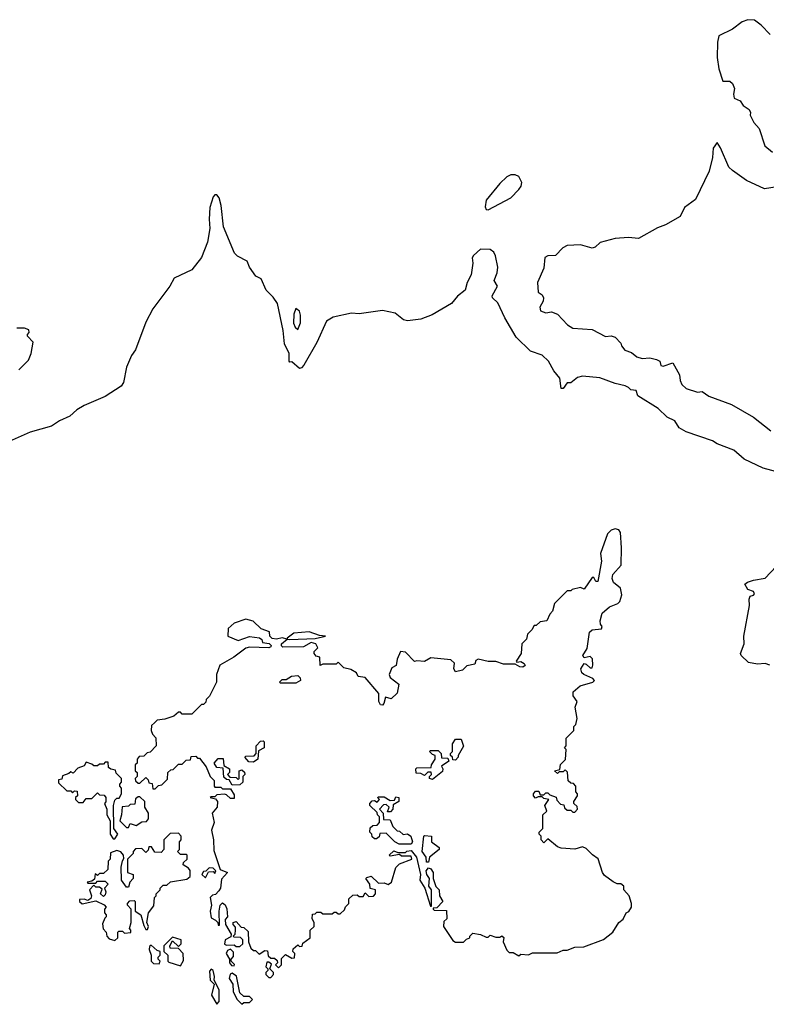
# Model space of a CAD drawing. Extents: x 1933546 to 2138868, y 524910 to 667279.
# Tile 390 of 466: x 2081250 to 2085131, y 568950 to 574072. Entities that reach past the tile are written whole.
import ezdxf

# ---------------------------------------------------------------- set-up
doc = ezdxf.new("R2010")
doc.units = 0

msp = doc.modelspace()

# ---------------------------------------------------------------- linework, layer by layer
at = {"layer": '0CON10XD'}
for points in [[(2085150.9, 573995), (2085104.2, 574044.2), (2085069.5, 574069.5), (2085035, 574071.8), (2085005, 574060), (2084955, 574023.3), (2084885, 573987.5), (2084877.4, 573955), (2084875.3, 573875.3), (2084884, 573816), (2084905, 573752.5), (2084941.7, 573751.7), (2084955, 573740), (2084966.4, 573713.6), (2084960, 573685), (2084964.2, 573664.2), (2084995, 573650), (2085010, 573625), (2085042.5, 573605), (2085049.3, 573589.3), (2085047.5, 573575), (2085066.4, 573536.4), (2085093.3, 573505), (2085122.5, 573415), (2085163, 573383)], [(2085188.1, 573201.9), (2085121.7, 573191.7), (2085027.5, 573235), (2084955, 573286.7), (2084936.7, 573305), (2084893.3, 573405), (2084875, 573432.5), (2084855, 573403.3), (2084850.5, 573355), (2084833.4, 573283.4), (2084762.9, 573137.1), (2084706.5, 573095), (2084682.8, 573047.2), (2084606.1, 573003.9), (2084565, 572989), (2084466.8, 572933.2), (2084415, 572938.5), (2084345, 572934.3), (2084267.7, 572912.3), (2084241.8, 572888.2), (2084225, 572882.9), (2084165, 572901), (2084095, 572897.8), (2084073.5, 572885), (2084035, 572845.5), (2083995, 572843.8), (2083980, 572835), (2083975, 572780), (2083941.1, 572705), (2083944.2, 572654.2), (2083965, 572640), (2083972.5, 572625), (2083971.7, 572608.3), (2083953.6, 572576.4), (2083957, 572557), (2083985, 572547.5), (2084015, 572552.5), (2084045, 572540), (2084097.5, 572485), (2084125, 572466.7), (2084225, 572460), (2084295, 572423.3), (2084325, 572426.7), (2084345, 572420), (2084375, 572390), (2084377.5, 572375), (2084395, 572352.5), (2084430.7, 572340.7), (2084458.3, 572318.3), (2084485, 572310), (2084525, 572312.5), (2084560, 572305), (2084577.5, 572295), (2084583.3, 572273.3), (2084595, 572270), (2084645, 572287.5), (2084680, 572225), (2084682.5, 572195), (2084692.5, 572175), (2084715, 572152.5), (2084773.6, 572133.6), (2084797, 572137), (2084833, 572113), (2084950.7, 572070.7), (2085063.6, 572003.6), (2085155, 571933.3)], [(2083685, 573082), (2083803.3, 573145), (2083845, 573188.8), (2083856.7, 573205), (2083860.8, 573225), (2083845, 573255.8), (2083825, 573265.6), (2083803.3, 573265), (2083782, 573255), (2083745, 573220), (2083675, 573133.3), (2083669.2, 573099.2), (2083674.3, 573084.3), (2083685, 573082)], [(2085295, 571689.6), (2085115, 571738.6), (2085015.6, 571785.6), (2084962.7, 571832.7), (2084876, 571865), (2084851.6, 571881.6), (2084715, 571928), (2084678.3, 571948.3), (2084655.6, 571985.6), (2084615, 572004), (2084568.9, 572048.9), (2084463.8, 572115), (2084453.6, 572143.6), (2084426, 572146), (2084415, 572158.8), (2084396.8, 572166.8), (2084345, 572179.4), (2084265, 572209.6), (2084175, 572218), (2084150, 572210), (2084115, 572183.3), (2084095, 572183.3), (2084075, 572153.3), (2084065, 572153.3), (2084057.7, 572207.7), (2084026.2, 572245), (2083998, 572295), (2083965, 572327.5), (2083905, 572346.7), (2083831.2, 572421.2), (2083771.1, 572521.1), (2083735, 572598.8), (2083707.5, 572625), (2083706.7, 572635), (2083734.2, 572685), (2083716.2, 572715), (2083732, 572755), (2083736.2, 572785), (2083723.9, 572843.9), (2083715, 572862.5), (2083695, 572876.2), (2083645, 572878.8), (2083608.8, 572845), (2083602.5, 572832.5), (2083606, 572805), (2083596.2, 572745), (2083576, 572705), (2083566.2, 572665), (2083526.1, 572633.9), (2083494.1, 572595.9), (2083394.1, 572535.9), (2083335, 572513.8), (2083265, 572506), (2083245, 572511.2), (2083202.5, 572545), (2083135, 572558.9), (2083015, 572540.9), (2082975, 572545.8), (2082878.8, 572525), (2082845, 572503.3), (2082795, 572392.5), (2082726.1, 572273.9), (2082715, 572260), (2082705, 572257.5), (2082665, 572292.5), (2082655, 572290), (2082650, 572295), (2082650, 572335), (2082626.7, 572385), (2082620, 572455), (2082589.3, 572595), (2082567.9, 572627.9), (2082531.2, 572665), (2082505, 572723.3), (2082477.1, 572737.1), (2082443.7, 572783.7), (2082432, 572815), (2082382.3, 572842.3), (2082367.3, 572857.3), (2082308.5, 572995), (2082297.5, 573105), (2082287.1, 573145), (2082275, 573161.2), (2082265, 573161.2), (2082255, 573151.2), (2082238.6, 573095), (2082234.4, 573035), (2082238.6, 572985), (2082226.9, 572915), (2082195.7, 572835), (2082145, 572770), (2082052.1, 572727.9), (2082030, 572685), (2081942.2, 572567.8), (2081905, 572498.8), (2081851.5, 572355), (2081830.5, 572325), (2081805.8, 572265), (2081788.8, 572185), (2081776.7, 572165), (2081695, 572112), (2081585, 572064.2), (2081547.4, 572042.6), (2081510, 572010), (2081456.2, 571985), (2081415, 571957.8), (2081305, 571926.1), (2081195, 571876.8)], [(2082695, 572460), (2082710, 572495), (2082710, 572535), (2082705, 572556), (2082685, 572570), (2082675, 572540), (2082672.7, 572492.7), (2082681.7, 572471.7), (2082695, 572460)], [(2081245, 572250), (2081295, 572300), (2081310, 572335), (2081320, 572395), (2081290, 572425), (2081290, 572435), (2081300, 572445), (2081298.3, 572458.3), (2081275, 572467.5), (2081235, 572467.5)], [(2082595, 569140), (2082610, 569155), (2082611.7, 569188.3), (2082631.7, 569208.3), (2082665, 569190), (2082678.3, 569191.7), (2082680, 569215), (2082670, 569225), (2082671.7, 569238.3), (2082695, 569260), (2082705, 569250), (2082718.3, 569251.7), (2082721.7, 569268.3), (2082760, 569295), (2082760, 569335), (2082780, 569355), (2082780, 569375), (2082770, 569395), (2082771.7, 569418.3), (2082785, 569420), (2082795, 569430), (2082815, 569430), (2082825, 569420), (2082875, 569420), (2082885, 569430), (2082895, 569430), (2082905, 569420), (2082915, 569420), (2082938.3, 569441.7), (2082943, 569457), (2082960, 569475), (2082961.7, 569498.3), (2082981.7, 569518.3), (2083005, 569520), (2083015, 569510), (2083035, 569510), (2083045, 569530), (2083065, 569510), (2083088.3, 569511.7), (2083100, 569525), (2083100, 569545), (2083071.7, 569551.7), (2083070, 569575), (2083050, 569605), (2083055, 569610), (2083077, 569617), (2083115, 569580), (2083145, 569582.5), (2083165, 569572.5), (2083182.5, 569585), (2083205, 569662.5), (2083225, 569680), (2083287.5, 569705), (2083285, 569720), (2083235, 569720), (2083225, 569730), (2083175, 569720), (2083170, 569725), (2083195, 569747.5), (2083215, 569740), (2083255, 569740), (2083263, 569747), (2083285, 569750), (2083312.5, 569715), (2083333.3, 569625), (2083330, 569595), (2083356.7, 569555), (2083385, 569460), (2083390, 569460), (2083390, 569545), (2083376.7, 569565), (2083380, 569605), (2083366.7, 569625), (2083363.3, 569645), (2083375, 569660), (2083387.5, 569655), (2083400, 569635), (2083400, 569605), (2083413.3, 569563.3), (2083430, 569545), (2083432.5, 569515), (2083450, 569485), (2083418.3, 569451.7), (2083400, 569450), (2083400, 569445), (2083405, 569440), (2083468.3, 569438.3), (2083470, 569395), (2083455, 569380), (2083453.8, 569355), (2083501.7, 569281.7), (2083515, 569272.5), (2083556.4, 569273.6), (2083571.7, 569288.3), (2083590, 569295), (2083590, 569305), (2083605, 569320), (2083645, 569312.5), (2083675, 569300), (2083685, 569300), (2083695, 569310), (2083725, 569300), (2083745, 569300), (2083757, 569307), (2083767, 569297), (2083762.5, 569275), (2083781.7, 569231.7), (2083795, 569220), (2083815, 569220), (2083845, 569202.5), (2083855, 569210), (2083895, 569207.5), (2083915, 569217.5), (2084043, 569217), (2084075, 569232.5), (2084095, 569232.5), (2084135, 569247.5), (2084181.7, 569248.3), (2084285, 569287.5), (2084332.5, 569325), (2084363.9, 569376.1), (2084386.4, 569393.6), (2084402.5, 569425), (2084416.4, 569433.6), (2084430, 569455), (2084430, 569475), (2084417.5, 569515), (2084390, 569545), (2084390, 569565), (2084375, 569577.5), (2084355, 569577.5), (2084335, 569587.5), (2084290.5, 569620.5), (2084278.8, 569635), (2084257.3, 569707.3), (2084227, 569727), (2084195, 569760), (2084175, 569770), (2084135, 569756.7), (2084065, 569762.5), (2084045, 569770), (2083995, 569810), (2083975, 569790), (2083960, 569805), (2083960, 569825), (2083950, 569835), (2083950, 569845), (2083970, 569865), (2083970, 569935), (2083990, 569955), (2083980, 569985), (2084000, 570015), (2083975, 570020), (2083965, 570030), (2083945, 570030), (2083931.7, 570021.7), (2083920, 570035), (2083920, 570045), (2083931.7, 570058.3), (2083948.3, 570058.3), (2083955, 570040), (2083975, 570040), (2083985, 570050), (2083995, 570050), (2084005, 570040), (2084038.3, 570028.3), (2084041.7, 570011.7), (2084061.7, 569991.7), (2084078.3, 569988.3), (2084081.7, 569971.7), (2084095, 569960), (2084115, 569960), (2084125, 569950), (2084135, 569950), (2084150, 569965), (2084148.3, 569978.3), (2084130, 569995), (2084130, 570005), (2084150, 570035), (2084150, 570045), (2084140, 570055), (2084140, 570085), (2084128.3, 570098.3), (2084115, 570100), (2084101.7, 570111.7), (2084098.3, 570158.3), (2084085, 570170), (2084075, 570160), (2084055, 570160), (2084045, 570150), (2084030, 570165), (2084058.3, 570171.7), (2084061.7, 570198.3), (2084087, 570223), (2084090, 570275), (2084082.5, 570285), (2084090, 570295), (2084090, 570335), (2084130, 570375), (2084130, 570395), (2084140, 570405), (2084147, 570437), (2084136.7, 570495), (2084147.5, 570525), (2084127.5, 570555), (2084127.5, 570575), (2084163.9, 570606.1), (2084230, 570625), (2084237.5, 570635), (2084230, 570645), (2084182.5, 570665), (2084172.5, 570675), (2084167.5, 570695), (2084185, 570722.5), (2084195, 570720), (2084215, 570700), (2084225, 570700), (2084230, 570715), (2084227, 570747), (2084215, 570760), (2084185, 570752.5), (2084177.5, 570765), (2084199.3, 570800.7), (2084212.5, 570885), (2084225, 570897.5), (2084275, 570902.5), (2084277.5, 570915), (2084268.3, 570928.3), (2084267.5, 570945), (2084277.5, 570985), (2084315, 571017.5), (2084360, 571035), (2084370, 571045), (2084379.3, 571080.7), (2084372.5, 571115), (2084337.5, 571145), (2084330, 571165), (2084333.9, 571186.1), (2084376.1, 571233.9), (2084378.8, 571325), (2084372.5, 571405), (2084365, 571417.5), (2084345, 571422.5), (2084325, 571416.7), (2084305, 571397.5), (2084268.8, 571295), (2084273.8, 571255), (2084255, 571150), (2084245, 571150), (2084235, 571170), (2084225, 571170), (2084185, 571110), (2084165, 571117.5), (2084122.5, 571107.5), (2084115, 571100), (2084095, 571100), (2084030, 571035), (2084020, 570995), (2084005, 570980), (2083990, 570945), (2083955, 570940), (2083935, 570920), (2083925, 570920), (2083911.7, 570898.3), (2083890, 570875), (2083885, 570850), (2083860, 570825), (2083857.5, 570775), (2083830, 570735), (2083835, 570730), (2083855, 570732.5), (2083873, 570723), (2083877, 570713), (2083865, 570703.3), (2083850, 570705), (2083825, 570720), (2083765, 570718.8), (2083725, 570732.5), (2083685, 570732.5), (2083633.8, 570746.2), (2083621.7, 570738.3), (2083615, 570720), (2083575, 570710), (2083551.7, 570688.3), (2083515, 570680), (2083507.5, 570695), (2083510, 570725), (2083491.7, 570741.7), (2083387, 570753), (2083355, 570733.3), (2083315, 570737.5), (2083302.5, 570732.5), (2083255, 570782.5), (2083230, 570785), (2083212.5, 570745), (2083207, 570713), (2083185, 570700), (2083170, 570665), (2083175, 570650), (2083220, 570615), (2083211.7, 570568.3), (2083181.7, 570538.3), (2083151.7, 570548.3), (2083143.3, 570515), (2083135, 570506.7), (2083125, 570507.5), (2083116.2, 570525), (2083117.5, 570567.5), (2083045, 570650), (2083010, 570655), (2083000, 570675), (2082971.7, 570691.7), (2082935, 570700), (2082905, 570730), (2082895, 570720), (2082825, 570720), (2082811.7, 570711.7), (2082810, 570755), (2082791.7, 570761.7), (2082780, 570775), (2082780, 570785), (2082800, 570805), (2082790, 570825), (2082765, 570832.5), (2082725, 570810), (2082618.3, 570808.3), (2082610, 570815), (2082610, 570825), (2082640, 570850), (2082615, 570856.7), (2082585, 570850), (2082563, 570853), (2082550, 570865), (2082548.3, 570888.3), (2082505, 570902.5), (2082463.9, 570943.9), (2082425, 570953.3), (2082365, 570932), (2082333.3, 570905), (2082332.5, 570865), (2082385, 570842), (2082445, 570864), (2082496.4, 570856.4), (2082508.3, 570848.3), (2082511.7, 570831.7), (2082547, 570827), (2082557, 570817), (2082555, 570810), (2082545, 570803.8), (2082445, 570807.5), (2082425, 570802.5), (2082363.6, 570756.4), (2082290, 570715), (2082272.5, 570665), (2082272.5, 570625), (2082237, 570553), (2082220, 570535), (2082218.3, 570521.7), (2082205, 570510), (2082195, 570510), (2082145, 570460), (2082095, 570460), (2082085, 570470), (2082075, 570470), (2082051.7, 570448.3), (2082005, 570432.5), (2081965, 570427.5), (2081950, 570415), (2081935, 570400), (2081932.5, 570375), (2081940, 570355), (2081957, 570337), (2081960, 570295), (2081928.3, 570261.7), (2081911.7, 570258.3), (2081895, 570240), (2081871.7, 570238.3), (2081860, 570225), (2081860, 570205), (2081850, 570195), (2081850, 570165), (2081860, 570155), (2081860, 570135), (2081850, 570125), (2081851.7, 570111.7), (2081865, 570100), (2081875, 570100), (2081905, 570130), (2081918.3, 570118.3), (2081921.7, 570101.7), (2081938.3, 570098.3), (2081941.7, 570071.7), (2081955, 570070), (2081971.7, 570088.3), (2081988.3, 570091.7), (2082018.3, 570121.7), (2082020, 570155), (2082035, 570170), (2082048.3, 570171.7), (2082075, 570200), (2082095, 570200), (2082115, 570220), (2082138.3, 570221.7), (2082141.7, 570238.3), (2082165, 570240), (2082175, 570230), (2082185, 570230), (2082220, 570185), (2082240, 570135), (2082260, 570115), (2082260, 570085), (2082265, 570080), (2082295, 570080), (2082305, 570070), (2082345, 570070), (2082365, 570040), (2082365, 570020), (2082345, 570020), (2082325, 570040), (2082315, 570042.5), (2082275, 570040), (2082265, 570030), (2082245, 570030), (2082240, 570025), (2082268.3, 570018.3), (2082277.5, 570005), (2082276.7, 569975), (2082250, 569945), (2082260, 569895), (2082247.5, 569855), (2082258, 569805), (2082259.3, 569749.3), (2082291.7, 569651.7), (2082330, 569635), (2082298.8, 569601.2), (2082293.3, 569555), (2082285, 569540), (2082268.3, 569521.7), (2082251.7, 569518.3), (2082240, 569505), (2082247.5, 569465), (2082240, 569435), (2082245, 569400), (2082268.3, 569388.3), (2082280, 569375), (2082281.7, 569361.7), (2082288.3, 569361.7), (2082286.7, 569435), (2082292.5, 569465), (2082305, 569477.5), (2082317.3, 569467.3), (2082326.1, 569446.1), (2082330, 569405), (2082318.3, 569391.7), (2082320, 569365), (2082350, 569315), (2082348.3, 569301.7), (2082317.5, 569285), (2082315, 569262.5), (2082325, 569257.5), (2082365, 569260), (2082375, 569250), (2082395, 569250), (2082410, 569265), (2082410, 569285), (2082398.3, 569298.3), (2082365, 569300), (2082360, 569305), (2082370, 569315), (2082372.5, 569335), (2082371.7, 569351.7), (2082360, 569365), (2082360, 569375), (2082375, 569380), (2082401.7, 569351.7), (2082415, 569350), (2082438.3, 569328.3), (2082440, 569275), (2082451.7, 569241.7), (2082465, 569230), (2082475, 569230), (2082495, 569210), (2082525, 569230), (2082538.3, 569228.3), (2082541.7, 569201.7), (2082555, 569190), (2082575, 569190), (2082588.3, 569178.3), (2082590, 569165), (2082580, 569155), (2082595, 569140)], [(2085150, 570715), (2085125, 570722.5), (2085085, 570720), (2085038.3, 570728.3), (2085000, 570765), (2084997.5, 570775), (2085016.7, 570825), (2085013.3, 570865), (2085044.2, 571025), (2085041.7, 571058.3), (2085047.5, 571072.5), (2085065, 571077.5), (2085070, 571085), (2085065, 571096.7), (2085035, 571107.5), (2085020, 571135), (2085033.3, 571146.7), (2085065, 571156.7), (2085125, 571166.7), (2085212.2, 571257.8)], [(2082655, 570847.5), (2082785, 570852.5), (2082840, 570865), (2082808.3, 570868.3), (2082755, 570887.5), (2082675, 570880), (2082640, 570855), (2082640, 570850), (2082655, 570847.5)], [(2082685, 570620), (2082605, 570620), (2082600, 570625), (2082615, 570640), (2082635, 570640), (2082663, 570657), (2082695, 570660), (2082708.3, 570648.3), (2082710, 570635), (2082685, 570620)], [(2082465, 570210), (2082441.7, 570211.7), (2082420, 570235), (2082425, 570240), (2082468.3, 570241.7), (2082480, 570255), (2082480, 570295), (2082501.7, 570318.3), (2082515, 570320), (2082520, 570315), (2082520, 570285), (2082491.7, 570268.3), (2082487.5, 570225), (2082465, 570210)], [(2083515, 570220), (2083501.7, 570221.7), (2083500, 570235), (2083490, 570245), (2083490, 570255), (2083500, 570265), (2083500, 570305), (2083515, 570330), (2083545, 570330), (2083557, 570293), (2083530, 570245), (2083530, 570235), (2083515, 570220)], [(2083395, 570120), (2083380, 570125), (2083380, 570135), (2083390, 570145), (2083388.3, 570158.3), (2083371.7, 570158.3), (2083355, 570140), (2083335, 570150), (2083311.7, 570151.7), (2083310, 570175), (2083315, 570180), (2083388.3, 570181.7), (2083390, 570195), (2083410, 570225), (2083410, 570245), (2083395, 570250), (2083380, 570265), (2083385, 570270), (2083425, 570270), (2083440, 570255), (2083441.7, 570231.7), (2083475, 570230), (2083480, 570215), (2083441.7, 570188.3), (2083450, 570175), (2083448.3, 570161.7), (2083395, 570120)], [(2082355, 570090), (2082338.3, 570118.3), (2082325, 570120), (2082311.7, 570131.7), (2082308.3, 570178.3), (2082275, 570182.5), (2082260, 570205), (2082281.7, 570228.3), (2082308.3, 570228.3), (2082311.7, 570191.7), (2082340, 570175), (2082340, 570155), (2082330, 570145), (2082341.7, 570131.7), (2082375, 570130), (2082385, 570120), (2082390, 570125), (2082390, 570165), (2082405, 570170), (2082418.3, 570158.3), (2082420, 570145), (2082410, 570135), (2082410, 570105), (2082395, 570092.5), (2082355, 570090)], [(2081745, 569810), (2081760, 569835), (2081740, 569865), (2081737.5, 569985), (2081745, 570012.5), (2081755, 570022.5), (2081767.5, 570022.5), (2081780, 570045), (2081780, 570075), (2081770, 570085), (2081770, 570095), (2081780, 570105), (2081780, 570125), (2081751.7, 570151.7), (2081748.3, 570168.3), (2081723, 570173), (2081711.7, 570181.7), (2081710, 570210), (2081695, 570210), (2081685, 570200), (2081665, 570200), (2081655, 570190), (2081635, 570190), (2081625, 570200), (2081595, 570210), (2081585, 570190), (2081551.7, 570178.3), (2081528.3, 570151.7), (2081515, 570160), (2081505, 570150), (2081471.7, 570138.3), (2081468.3, 570121.7), (2081451.7, 570118.3), (2081451.7, 570101.7), (2081495, 570060), (2081515, 570060), (2081525, 570050), (2081535, 570060), (2081548.3, 570058.3), (2081550, 570035), (2081540, 570025), (2081540, 570015), (2081555, 570000), (2081580, 570000), (2081595, 570020), (2081625, 570020), (2081655, 570050), (2081665, 570040), (2081688.3, 570038.3), (2081697.5, 570025), (2081697, 570003), (2081690, 569995), (2081702.5, 569965), (2081702.5, 569935), (2081720, 569905), (2081720, 569835), (2081735, 569810), (2081745, 569810)], [(2081815, 569870), (2081825, 569890), (2081855, 569880), (2081885, 569900), (2081908.3, 569901.7), (2081920, 569915), (2081920, 569945), (2081900, 569975), (2081900, 570005), (2081875, 570030), (2081865, 570030), (2081851.7, 570018.3), (2081848.3, 569991.7), (2081825, 569990), (2081815, 569980), (2081783, 569977), (2081780, 569935), (2081770, 569905), (2081805, 569870), (2081815, 569870)], [(2083285, 569782.5), (2083223, 569783), (2083200, 569795), (2083155, 569840), (2083121.7, 569838.3), (2083118.3, 569821.7), (2083105, 569810), (2083095, 569810), (2083081.7, 569821.7), (2083080, 569835), (2083070, 569845), (2083071.7, 569868.3), (2083085, 569880), (2083108.3, 569881.7), (2083120, 569895), (2083120, 569925), (2083110, 569935), (2083108.3, 569948.3), (2083070, 569985), (2083070, 569995), (2083081.7, 570008.3), (2083095, 570010), (2083108.3, 570001.7), (2083120, 570015), (2083110, 570025), (2083115, 570030), (2083145, 570030), (2083175, 570010), (2083198.3, 570011.7), (2083205, 570030), (2083220, 570025), (2083220, 570005), (2083191.7, 569988.3), (2083190, 569965), (2083178.3, 569951.7), (2083161.7, 569951.7), (2083170, 569975), (2083155, 569990), (2083141.7, 569988.3), (2083120, 569965), (2083140, 569945), (2083141.7, 569911.7), (2083175, 569910), (2083190, 569875), (2083211.7, 569851.7), (2083225, 569850), (2083243, 569833), (2083265, 569837.5), (2083282.5, 569825), (2083291.2, 569795), (2083285, 569782.5)], [(2081745, 569282.5), (2081760, 569295), (2081760, 569325), (2081765, 569330), (2081785, 569330), (2081795, 569320), (2081827, 569323), (2081827.5, 569335), (2081820, 569345), (2081830, 569375), (2081830, 569445), (2081810, 569465), (2081810, 569475), (2081821.7, 569488.3), (2081845, 569490), (2081850, 569485), (2081850, 569435), (2081880, 569415), (2081895, 569360), (2081905, 569340), (2081915, 569340), (2081920, 569355), (2081910, 569375), (2081920, 569425), (2081947, 569463), (2081950, 569505), (2081960, 569515), (2081960, 569525), (2081980, 569545), (2081980, 569555), (2081995, 569570), (2082015, 569570), (2082033, 569587), (2082119.3, 569600.7), (2082136.7, 569615), (2082136.2, 569646.2), (2082128, 569658), (2082100, 569675), (2082101.7, 569688.3), (2082120, 569705), (2082120, 569725), (2082115, 569730), (2082085, 569730), (2082070, 569745), (2082080, 569755), (2082080, 569795), (2082090, 569805), (2082090, 569825), (2082075, 569840), (2082031.7, 569838.3), (2082000, 569805), (2082000, 569755), (2081985, 569740), (2081951.7, 569741.7), (2081935, 569770), (2081921.7, 569768.3), (2081918.3, 569751.7), (2081905, 569740), (2081885, 569760), (2081851.7, 569758.3), (2081840, 569745), (2081840, 569735), (2081810, 569705), (2081810, 569635), (2081840, 569625), (2081840, 569605), (2081822.5, 569585), (2081815, 569560), (2081805, 569560), (2081780, 569595), (2081777, 569663), (2081783.6, 569696.4), (2081791.7, 569708.3), (2081790, 569725), (2081775, 569742.5), (2081755, 569750), (2081721.7, 569738.3), (2081720, 569705), (2081710, 569695), (2081708.3, 569651.7), (2081685, 569630), (2081665, 569630), (2081655, 569620), (2081641.7, 569628.3), (2081638.3, 569601.7), (2081625, 569590), (2081600, 569585), (2081605, 569580), (2081645, 569580), (2081655, 569590), (2081695, 569590), (2081710, 569575), (2081690, 569555), (2081697.5, 569535), (2081695, 569520), (2081685, 569510), (2081670, 569525), (2081678.3, 569548.3), (2081665, 569560), (2081645, 569560), (2081635, 569570), (2081612.5, 569545), (2081622.5, 569515), (2081619.3, 569500.7), (2081605, 569490), (2081585, 569497.5), (2081560, 569495), (2081560, 569485), (2081575, 569472.5), (2081645, 569487.5), (2081688.3, 569468.3), (2081700, 569455), (2081690, 569445), (2081690, 569425), (2081700, 569415), (2081700, 569405), (2081691.7, 569398.3), (2081680.7, 569369.3), (2081683, 569343), (2081700, 569325), (2081702.5, 569305), (2081715, 569290), (2081745, 569282.5)], [(2083375, 569690), (2083365, 569690), (2083362.5, 569715), (2083342, 569745), (2083350, 569825), (2083355, 569827.5), (2083390, 569825), (2083390, 569795), (2083430, 569765), (2083430, 569755), (2083380, 569715), (2083375, 569690)], [(2082215, 569607.5), (2082231.7, 569638.3), (2082255, 569640), (2082265, 569630), (2082270, 569645), (2082255, 569657.5), (2082235, 569660), (2082217.5, 569642.5), (2082205, 569640), (2082197.5, 569625), (2082215, 569607.5)], [(2082085, 569150), (2082101.7, 569178.3), (2082100, 569215), (2082075, 569240), (2082031.7, 569241.7), (2082030, 569255), (2082045, 569280), (2082075, 569250), (2082090, 569265), (2082090, 569285), (2082045, 569300), (2082000, 569255), (2082000, 569225), (2082020, 569205), (2082020, 569175), (2082025, 569170), (2082085, 569150)], [(2081975, 569160), (2081980, 569175), (2081970, 569185), (2081970, 569195), (2081980, 569205), (2081980, 569225), (2081965, 569230), (2081933, 569257), (2081925, 569250), (2081923.3, 569235), (2081932.5, 569205), (2081933.3, 569175), (2081945, 569162.5), (2081975, 569160)], [(2082365, 569150), (2082367, 569157), (2082350, 569175), (2082350, 569185), (2082361.7, 569198.3), (2082361.7, 569221.7), (2082345, 569237.5), (2082330.7, 569229.3), (2082323.8, 569215), (2082340, 569185), (2082340, 569165), (2082351.7, 569151.7), (2082365, 569150)], [(2082555, 569090), (2082570, 569105), (2082570, 569115), (2082550, 569135), (2082558.3, 569158.3), (2082545, 569170), (2082535, 569170), (2082530, 569145), (2082540, 569135), (2082540, 569125), (2082530, 569115), (2082530, 569105), (2082545, 569090), (2082555, 569090)], [(2082275, 568950), (2082286.7, 568965), (2082286.1, 569026.1), (2082260, 569075), (2082262.5, 569095), (2082255.9, 569125.9), (2082245, 569132.5), (2082237, 569123), (2082240, 569075), (2082260, 569055), (2082247, 568997), (2082275, 568950)], [(2082405, 568950), (2082415, 568960), (2082445, 568960), (2082460, 568975), (2082445, 568990), (2082415, 568990), (2082395, 569010), (2082377, 569097), (2082355, 569112.5), (2082343.9, 569106.1), (2082338.8, 569085), (2082357.5, 569055), (2082360, 569015), (2082380, 568975), (2082405, 568950)]]:
    msp.add_lwpolyline(points, dxfattribs=at)

doc.saveas('drawing.dxf')
